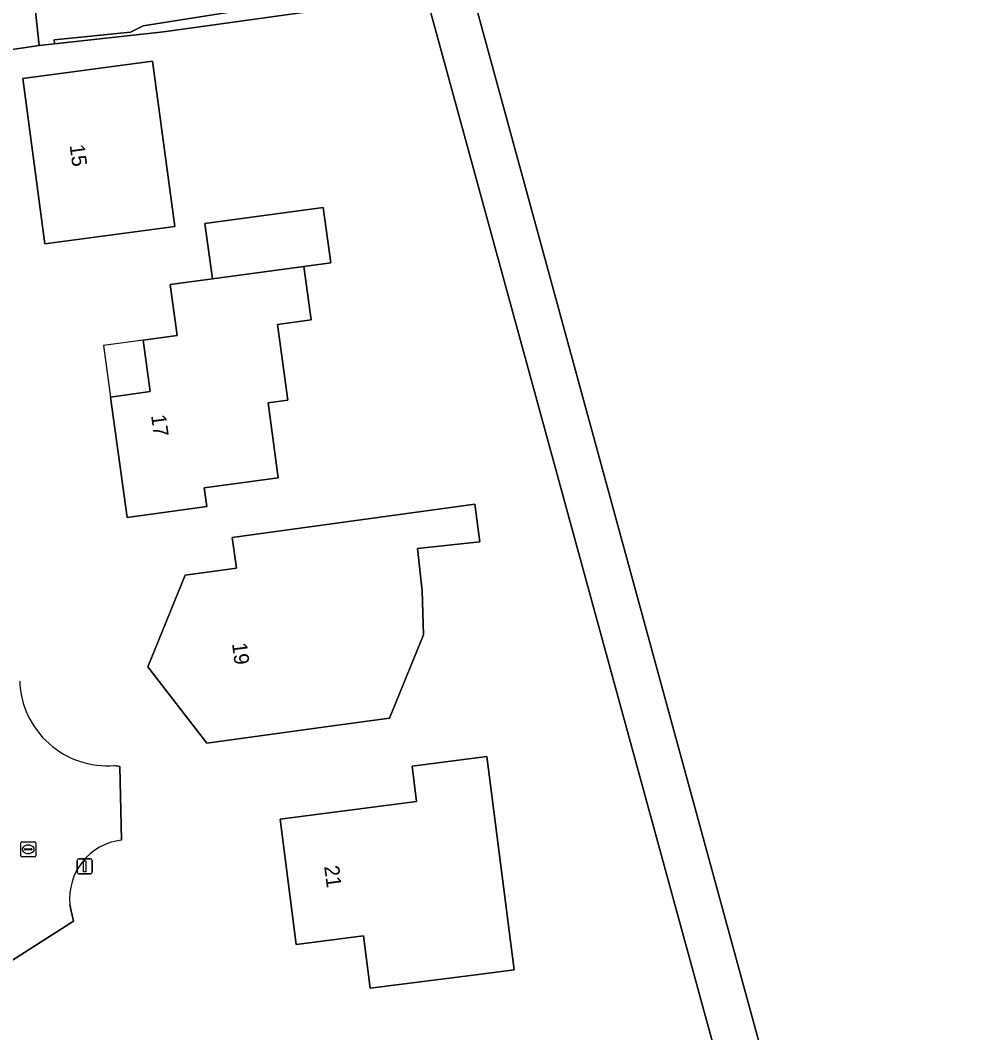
# Model space of a CAD drawing. Extents: x 162156 to 163172, y 378995 to 380779.
# Drawn here: x 162751.2 to 162815.2, y 380020.6 to 380088.4 of the extents above; entities that cross this region are included whole.
import ezdxf

# ---------------------------------------------------------------- set-up
doc = ezdxf.new("R2010")
doc.units = 0
for name, color, linetype in [('IMGEO_Erf', 7, 'Continuous'), ('IMGEO_Groenvoorziening', 7, 'Continuous'), ('IMGEO_Lichtmast', 7, 'Continuous'), ('IMGEO_Naaldbos', 7, 'Continuous'), ('IMGEO_Pand', 7, 'Continuous'), ('IMGEO_Pand_nummerreeks', 7, 'Continuous'), ('IMGEO_Pand_overbouw', 7, 'Continuous'), ('IMGEO_Rijbaan_lokaal_open', 7, 'Continuous'), ('IMGEO_Rioolput', 7, 'Continuous'), ('IMGEO_Voetpad_halfverhard', 7, 'Continuous'), ('IMGEO_Voetpad_onverhard', 7, 'Continuous')]:
    doc.layers.add(name, color=color, linetype=linetype)

msp = doc.modelspace()

# ---------------------------------------------------------------- linework, layer by layer
at = {"layer": 'IMGEO_Erf'}
for points in [[(162783.887, 380002.553), (162784.934, 380003.269), (162785.809, 380004.187), (162786.169, 380004.71), (162786.474, 380005.267), (162786.9, 380006.462), (162787.07, 380007.848), (162787.195, 380014.046), (162787.189, 380014.72), (162787.388, 380016.052), (162787.86, 380017.313), (162788.398, 380018.203), (162798.607, 380016.474), (162778.752, 380088.925), (162778.432, 380090.094), (162777.292, 380089.936), (162760.842, 380087.653), (162753.541, 380086.852), (162752.503, 380086.738), (162746.771, 380085.889)], [(162757.559, 380038.511), (162757.919, 380038.45), (162758.035, 380033.512)], [(162754.573, 380029.177), (162754.812, 380028.077), (162750.733, 380025.462)]]:
    msp.add_lwpolyline(points, dxfattribs=at)
for points in [[(162751.41, 380084.516), (162760.11, 380085.684), (162761.596, 380074.615), (162752.896, 380073.447)], [(162758.405, 380055.123), (162757.294, 380063.187), (162759.945, 380063.553), (162759.95, 380063.563), (162759.476, 380067.002), (162761.769, 380067.318), (162761.3, 380070.719), (162764.13, 380071.109), (162763.621, 380074.799), (162771.541, 380075.89), (162772.054, 380072.17), (162770.254, 380071.922), (162770.746, 380068.358), (162768.484, 380068.046), (162769.183, 380062.975), (162767.849, 380062.791), (162768.54, 380057.781), (162763.578, 380057.098), (162763.749, 380055.859)], [(162759.793, 380045.105), (162762.308, 380051.258), (162765.737, 380051.726), (162765.457, 380053.782), (162781.703, 380055.999), (162782.045, 380053.488), (162777.875, 380053.038), (162778.181, 380050.203), (162778.27, 380047.267), (162775.984, 380041.671), (162772.196, 380041.155), (162763.747, 380040.003)], [(162768.661, 380034.916), (162777.81, 380036.093), (162777.504, 380038.466), (162782.503, 380039.11), (162784.341, 380024.825), (162781.786, 380024.496), (162774.698, 380023.583), (162774.245, 380027.1), (162769.742, 380026.521)]]:
    msp.add_lwpolyline(points, close=True, dxfattribs=at)
for centre, radius, start, end in [((162757.07, 380044.354), 5.863, 181.93199, 274.78637), ((162758.501, 380029.59), 3.95, 96.77491, 186.00225)]:
    msp.add_arc(centre, radius, start, end, dxfattribs=at)
at = {"layer": 'IMGEO_Groenvoorziening'}
msp.add_lwpolyline([(162777.292, 380089.936), (162778.432, 380090.094), (162778.296, 380090.589), (162773.022, 380089.753), (162766.283, 380089.121), (162759.488, 380088.056), (162758.624, 380087.614), (162753.526, 380087.112), (162753.541, 380086.852), (162760.842, 380087.653)], close=True, dxfattribs=at)
at = {"layer": 'IMGEO_Lichtmast'}
for p, q in [((162755.064, 380031.354), (162755.064, 380032.154)), ((162755.064, 380032.154), (162755.064, 380031.354)), ((162755.164, 380032.254), (162755.954, 380032.254)), ((162755.954, 380032.254), (162755.164, 380032.254)), ((162756.054, 380032.154), (162756.054, 380031.354)), ((162756.054, 380031.354), (162756.054, 380032.154)), ((162755.954, 380031.254), (162755.164, 380031.254)), ((162755.164, 380031.254), (162755.954, 380031.254))]:
    msp.add_line(p, q, dxfattribs=at)
msp.add_lwpolyline([(162755.484, 380032.129), (162755.634, 380032.129), (162755.634, 380031.379), (162755.484, 380031.379), (162755.484, 380032.129)], dxfattribs=at)
for centre, start, end in [((162755.164, 380032.154), 90, 180), ((162755.164, 380032.154), 90, 180), ((162755.954, 380032.154), 0, 90), ((162755.954, 380032.154), 360, 90), ((162755.164, 380031.354), 180, 270), ((162755.164, 380031.354), 180, 270), ((162755.954, 380031.354), 270, 0), ((162755.954, 380031.354), 270, 0)]:
    msp.add_arc(centre, 0.1, start, end, dxfattribs=at)
at = {"layer": 'IMGEO_Naaldbos'}
msp.add_lwpolyline([(162780.643, 380093.581), (162806.22, 380000), (162812.624, 379976.531), (162813.675, 379973.732), (162814.956, 379971.237), (162816.498, 379970.112), (162818.475, 379969.39), (162823.905, 379968.878), (162825.628, 379968.183), (162826.918, 379967.338), (162828.055, 379966.291), (162828.91, 379964.737)], dxfattribs=at)
at = {"layer": 'IMGEO_Pand'}
for points in [[(162752.896, 380073.447), (162761.596, 380074.615), (162760.11, 380085.684), (162751.41, 380084.516)], [(162770.254, 380071.922), (162772.054, 380072.17), (162771.541, 380075.89), (162763.621, 380074.799), (162764.13, 380071.109)], [(162768.484, 380068.046), (162770.746, 380068.358), (162770.254, 380071.922), (162764.13, 380071.109), (162761.3, 380070.719), (162761.769, 380067.318), (162759.476, 380067.002), (162759.95, 380063.563), (162759.945, 380063.553), (162757.294, 380063.187), (162758.405, 380055.123), (162763.749, 380055.859), (162763.578, 380057.098), (162768.54, 380057.781), (162767.849, 380062.791), (162769.183, 380062.975)], [(162762.308, 380051.258), (162759.793, 380045.105), (162763.747, 380040.003), (162772.196, 380041.155), (162775.984, 380041.671), (162778.27, 380047.267), (162778.181, 380050.203), (162777.875, 380053.038), (162782.045, 380053.488), (162781.703, 380055.999), (162765.457, 380053.782), (162765.737, 380051.726)], [(162782.503, 380039.11), (162777.504, 380038.466), (162777.81, 380036.093), (162768.661, 380034.916), (162769.742, 380026.521), (162774.245, 380027.1), (162774.698, 380023.583), (162781.786, 380024.496), (162784.341, 380024.825)]]:
    msp.add_lwpolyline(points, close=True, dxfattribs=at)
at = {"layer": 'IMGEO_Pand_overbouw'}
msp.add_lwpolyline([(162759.476, 380067.002), (162756.819, 380066.636), (162757.294, 380063.187), (162759.945, 380063.553)], close=True, dxfattribs=at)
at = {"layer": 'IMGEO_Rijbaan_lokaal_open'}
for points in [[(162746.771, 380085.889), (162752.503, 380086.738), (162752.226, 380089.421), (162752.191, 380089.762), (162750.429, 380089.805)], [(162757.919, 380038.45), (162757.559, 380038.511)], [(162758.035, 380033.512), (162757.919, 380038.45)], [(162750.733, 380025.462), (162754.812, 380028.077), (162754.573, 380029.177)]]:
    msp.add_lwpolyline(points, dxfattribs=at)
for centre, radius, start, end in [((162757.07, 380044.354), 5.863, 181.93199, 274.78637), ((162758.501, 380029.59), 3.95, 96.77491, 186.00225)]:
    msp.add_arc(centre, radius, start, end, dxfattribs=at)
at = {"layer": 'IMGEO_Rioolput'}
for p, q in [((162751.279, 380032.466), (162751.279, 380033.318)), ((162751.354, 380033.392), (162752.206, 380033.392)), ((162751.538, 380032.886), (162751.538, 380032.898)), ((162751.976, 380032.849), (162751.578, 380032.849)), ((162751.581, 380032.935), (162751.979, 380032.935)), ((162751.767, 380033.172), (162751.792, 380033.172)), ((162752.022, 380032.898), (162752.022, 380032.886)), ((162752.28, 380033.318), (162752.28, 380032.466)), ((162752.206, 380032.392), (162751.354, 380032.392)), ((162751.79, 380032.612), (162751.765, 380032.612))]:
    msp.add_line(p, q, dxfattribs=at)
for points in [[(162751.279, 380032.466), (162751.279, 380033.318)], [(162751.354, 380033.392), (162752.206, 380033.392)], [(162752.28, 380033.318), (162752.28, 380032.466)], [(162752.206, 380032.392), (162751.354, 380032.392)]]:
    msp.add_lwpolyline(points, dxfattribs=at)
for centre, radius, start, end in [((162751.356, 380033.316), 0.0765, 91.55205, 178.44795), ((162751.356, 380033.316), 0.0765, 91.55205, 178.44795), ((162751.578, 380032.895), 0.0403, 85.87752, 175.75265), ((162751.575, 380032.885), 0.0366, 178.93798, 274.71019), ((162751.979, 380032.892), 0.043, 264.86636, 352.45326), ((162751.983, 380032.897), 0.0386, 1.73085, 96.63898), ((162752.204, 380033.316), 0.0765, 1.55205, 88.44795), ((162752.204, 380033.316), 0.0765, 1.55205, 88.44795), ((162751.356, 380032.468), 0.0765, 181.55205, 268.44795), ((162751.356, 380032.468), 0.0765, 181.55205, 268.44795), ((162752.204, 380032.468), 0.0765, 271.55205, 358.44795), ((162752.204, 380032.468), 0.0765, 271.55205, 358.44795)]:
    msp.add_arc(centre, radius, start, end, dxfattribs=at)
for centre, major_axis, ratio, start_param, end_param in [((162751.766, 380032.892), (-0.387, 0.002), 0.722429, 4.712389, 7.853982), ((162751.791, 380032.892), (-0.39, 0.002), 0.717154, 1.570796, 4.712389)]:
    msp.add_ellipse(centre, major_axis=major_axis, ratio=ratio, start_param=start_param, end_param=end_param, dxfattribs=at)
at = {"layer": 'IMGEO_Voetpad_halfverhard'}
msp.add_lwpolyline([(162778.296, 380090.589), (162777.811, 380092.358), (162752.226, 380089.421), (162752.503, 380086.738), (162753.541, 380086.852), (162753.526, 380087.112), (162758.624, 380087.614), (162759.488, 380088.056), (162766.283, 380089.121), (162773.022, 380089.753)], close=True, dxfattribs=at)
at = {"layer": 'IMGEO_Voetpad_onverhard'}
for points in [[(162828.91, 379964.737), (162828.055, 379966.291), (162826.918, 379967.338), (162825.628, 379968.183), (162823.905, 379968.878), (162818.475, 379969.39), (162816.498, 379970.112), (162814.956, 379971.237), (162813.675, 379973.732), (162812.624, 379976.531), (162806.22, 380000), (162780.643, 380093.581)], [(162778.752, 380088.925), (162798.607, 380016.474), (162803.122, 380000), (162808.953, 379978.481), (162809.804, 379976.293), (162812.612, 379966.091), (162823.889, 379965.907), (162825.028, 379965.266)]]:
    msp.add_lwpolyline(points, dxfattribs=at)

# ---------------------------------------------------------------- texts
at = {"layer": 'IMGEO_Pand_nummerreeks'}
for s, rotation, p in [('15', 277.64617, (162754.552, 380080.045)), ('17', 277.84358, (162760.008, 380061.951)), ('19', 277.28781, (162765.434, 380046.679)), ('21', 277.33938, (162771.61, 380031.749))]:
    msp.add_text(s, height=1, rotation=rotation, dxfattribs=at).set_placement(p)

doc.saveas('drawing.dxf')
